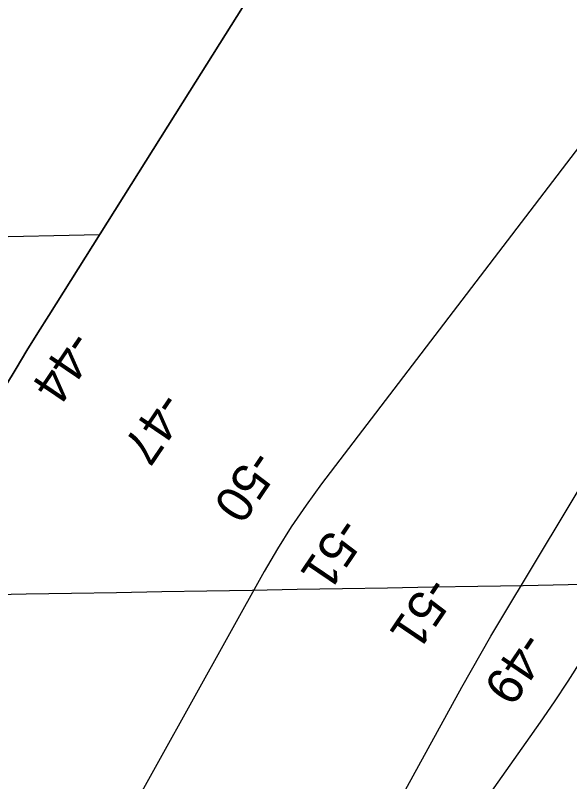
# Model space of a CAD drawing. Extents: x 3905714 to 3926767, y 183354 to 205755.
# Drawn here: x 3916517 to 3917028, y 193245 to 193951 of the extents above; entities that cross this region are included whole.
import ezdxf

# ---------------------------------------------------------------- set-up
doc = ezdxf.new("R2010")
doc.units = 0
for name, color, linetype in [('V-GRID-MAJR', 7, 'Continuous'), ('V-RIVR-RANG', 7, 'Continuous'), ('V-TOPO-DPTH', 7, 'Continuous'), ('V-TOPO-MAJR', 7, 'Continuous'), ('V-TOPO-MINR', 7, 'Continuous')]:
    doc.layers.add(name, color=color, linetype=linetype)

msp = doc.modelspace()

# ---------------------------------------------------------------- linework, layer by layer
at = {"layer": 'V-GRID-MAJR'}
msp.add_spline([(3911066.23, 193323.42), (3914779.24, 193387.51), (3920105.98, 193480.1), (3922587.21, 193523.5)], degree=3, dxfattribs=at)
at = {"layer": 'V-TOPO-DPTH'}
for points in [[(3916225.84, 193136.37), (3916507.9, 193609.29), (3916517.74, 193625.66), (3916527.65, 193641.98), (3916537.69, 193658.22), (3916547.79, 193674.42), (3916677.81, 193881.11), (3916726.25, 193958.01)], [(3916161.87, 193242.13), (3916428.73, 193662.94), (3916437.96, 193677.46), (3916447.21, 193691.97), (3916456.5, 193706.46), (3916465.8, 193720.93), (3916482.27, 193746.49), (3916594.6, 193748.82)], [(3916594.6, 193748.82), (3916547.79, 193674.42), (3916537.69, 193658.22), (3916527.65, 193641.98), (3916517.74, 193625.66), (3916507.9, 193609.29), (3916225.84, 193136.37)]]:
    msp.add_lwpolyline(points, dxfattribs=at)
at = {"layer": 'V-TOPO-MAJR'}
for points in [[(3917070.54, 193874.7), (3916799.2, 193519.26), (3916784.94, 193499.72), (3916771.26, 193479.79), (3916758.46, 193459.29), (3916746.25, 193438.4), (3916582.12, 193143.21)], [(3917038.52, 193356.75), (3917026.05, 193337.61), (3917013.41, 193318.57), (3917000.51, 193299.71), (3916987.45, 193280.96), (3916856.3, 193095.34), (3916844.07, 193080.67), (3916830.57, 193067.52), (3916815.17, 193056.66), (3916798.5, 193047.33), (3916789.83, 193047.59), (3916783.73, 193050.25), (3916781.52, 193056.52), (3916781.88, 193065.19), (3916928.55, 193332.04), (3916937.3, 193347.74), (3916946.16, 193363.36), (3916955.21, 193378.89), (3916964.37, 193394.34), (3917056.41, 193547.58)]]:
    msp.add_lwpolyline(points, dxfattribs=at)
at = {"layer": 'V-TOPO-MINR'}
msp.add_lwpolyline([(3916726.25, 193958.01), (3916677.81, 193881.11), (3916547.79, 193674.42), (3916537.69, 193658.22), (3916527.65, 193641.98), (3916517.74, 193625.66), (3916507.9, 193609.29), (3916225.84, 193136.37)], dxfattribs=at)

# ---------------------------------------------------------------- texts
at = {"layer": 'V-RIVR-RANG'}
for s, p in [('-44', (3916567.24, 193662.65)), ('-47', (3916650.13, 193606.37)), ('-50', (3916734.77, 193553.01)), ('-51', (3916814.87, 193490.81)), ('-51', (3916897.03, 193436.12)), ('-49', (3916983.77, 193385.34))]:
    msp.add_text(s, height=33.5, rotation=235.93575, dxfattribs=at).set_placement(p)

doc.saveas('drawing.dxf')
